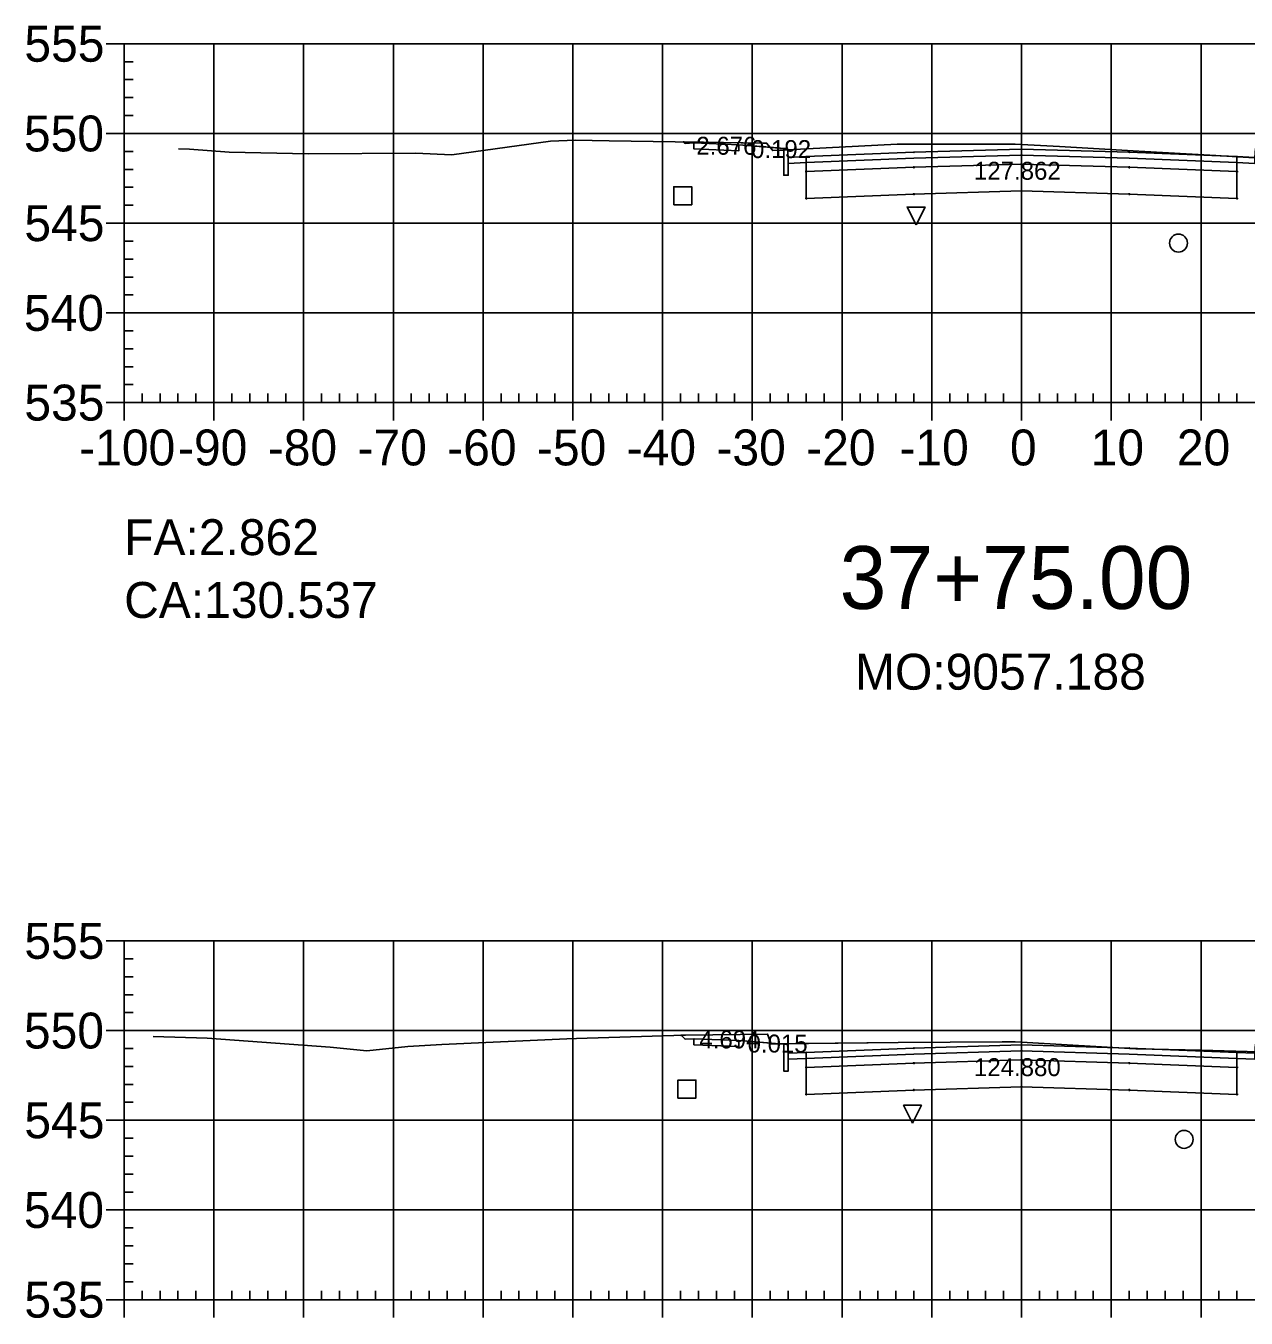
# Model space of a CAD drawing. Extents: x 704834 to 709892, y 372981 to 377533.
# Drawn here: x 707400.9 to 707536.9, y 373340.8 to 373484.8 of the extents above; entities that cross this region are included whole.
import ezdxf

# ---------------------------------------------------------------- set-up
doc = ezdxf.new("R2010")
doc.units = 0
for name, color, linetype in [('1', 7, 'Continuous'), ('10', 7, 'Continuous'), ('13', 7, 'Continuous'), ('14', 7, 'Continuous'), ('57', 7, 'Continuous'), ('59', 7, 'Continuous'), ('Default_Xsect', 7, 'Continuous'), ('Existing', 7, 'Continuous')]:
    doc.layers.add(name, color=color, linetype=linetype)

msp = doc.modelspace()

# ---------------------------------------------------------------- linework, layer by layer
for points in [[(707474.37, 373471.72), (707474.22, 373471.87)], [(707475.37, 373471.76), (707474.37, 373471.72)], [(707485.37, 373471.16), (707480.37, 373471.56)], [(707474.37, 373371.86), (707473.94, 373372.29)], [(707475.37, 373371.9), (707474.37, 373371.86)], [(707485.37, 373371.3), (707480.37, 373371.7)]]:
    msp.add_lwpolyline(points)
for points in [[(707480.37, 373471.56), (707475.37, 373471.76), (707475.37, 373471.09), (707480.37, 373470.89)], [(707485.87, 373470.16), (707485.79, 373471.16), (707485.37, 373471.16), (707485.37, 373468.16), (707485.87, 373468.16)], [(707487.87, 373470.24), (707485.87, 373470.16), (707485.87, 373469.49), (707487.87, 373469.57)], [(707511.87, 373470.41), (707523.87, 373470.05), (707535.87, 373469.57), (707535.87, 373470.24), (707523.87, 373470.72), (707511.87, 373471.08), (707499.87, 373470.72), (707487.87, 373470.24), (707487.87, 373469.57), (707499.87, 373470.05)], [(707511.87, 373469.41), (707523.87, 373469.05), (707535.87, 373468.57), (707535.87, 373469.57), (707523.87, 373470.05), (707511.87, 373470.41), (707499.87, 373470.05), (707487.87, 373469.57), (707487.87, 373468.57), (707499.87, 373469.05)], [(707511.82, 373470.36), (707511.92, 373470.36), (707511.92, 373470.46), (707511.82, 373470.46)], [(707535.87, 373469.57), (707537.87, 373469.49), (707537.87, 373470.16), (707535.87, 373470.24)], [(707511.87, 373466.41), (707523.87, 373466.05), (707535.87, 373465.57), (707535.87, 373468.57), (707523.87, 373469.05), (707511.87, 373469.41), (707499.87, 373469.05), (707487.87, 373468.57), (707487.87, 373465.57), (707499.87, 373466.05)], [(707499.82, 373469), (707499.92, 373469), (707499.92, 373469.1), (707499.82, 373469.1)], [(707511.82, 373469.36), (707511.92, 373469.36), (707511.92, 373469.46), (707511.82, 373469.46)], [(707523.82, 373469), (707523.92, 373469), (707523.92, 373469.1), (707523.82, 373469.1)], [(707487.82, 373468.52), (707487.92, 373468.52), (707487.92, 373468.62), (707487.82, 373468.62)], [(707535.82, 373468.52), (707535.92, 373468.52), (707535.92, 373468.62), (707535.82, 373468.62)], [(707499.82, 373466), (707499.92, 373466), (707499.92, 373466.1), (707499.82, 373466.1)], [(707511.82, 373466.36), (707511.92, 373466.36), (707511.92, 373466.46), (707511.82, 373466.46)], [(707523.82, 373466), (707523.92, 373466), (707523.92, 373466.1), (707523.82, 373466.1)], [(707487.82, 373465.52), (707487.92, 373465.52), (707487.92, 373465.62), (707487.82, 373465.62)], [(707535.82, 373465.52), (707535.92, 373465.52), (707535.92, 373465.62), (707535.82, 373465.62)], [(707480.37, 373371.7), (707475.37, 373371.9), (707475.37, 373371.23), (707480.37, 373371.03)], [(707485.87, 373370.3), (707485.79, 373371.3), (707485.37, 373371.3), (707485.37, 373368.3), (707485.87, 373368.3)], [(707511.87, 373370.55), (707523.87, 373370.19), (707535.87, 373369.71), (707535.87, 373370.38), (707523.87, 373370.86), (707511.87, 373371.22), (707499.87, 373370.86), (707487.87, 373370.38), (707487.87, 373369.71), (707499.87, 373370.19)], [(707487.87, 373370.38), (707485.87, 373370.3), (707485.87, 373369.63), (707487.87, 373369.71)], [(707511.87, 373369.55), (707523.87, 373369.19), (707535.87, 373368.71), (707535.87, 373369.71), (707523.87, 373370.19), (707511.87, 373370.55), (707499.87, 373370.19), (707487.87, 373369.71), (707487.87, 373368.71), (707499.87, 373369.19)], [(707511.87, 373366.55), (707523.87, 373366.19), (707535.87, 373365.71), (707535.87, 373368.71), (707523.87, 373369.19), (707511.87, 373369.55), (707499.87, 373369.19), (707487.87, 373368.71), (707487.87, 373365.71), (707499.87, 373366.19)], [(707499.82, 373369.14), (707499.92, 373369.14), (707499.92, 373369.24), (707499.82, 373369.24)], [(707511.82, 373370.5), (707511.92, 373370.5), (707511.92, 373370.6), (707511.82, 373370.6)], [(707511.82, 373369.5), (707511.92, 373369.5), (707511.92, 373369.6), (707511.82, 373369.6)], [(707523.82, 373369.14), (707523.92, 373369.14), (707523.92, 373369.24), (707523.82, 373369.24)], [(707535.87, 373369.71), (707537.87, 373369.63), (707537.87, 373370.3), (707535.87, 373370.38)], [(707487.82, 373368.66), (707487.92, 373368.66), (707487.92, 373368.76), (707487.82, 373368.76)], [(707535.82, 373368.66), (707535.92, 373368.66), (707535.92, 373368.76), (707535.82, 373368.76)], [(707511.82, 373366.5), (707511.92, 373366.5), (707511.92, 373366.6), (707511.82, 373366.6)], [(707487.82, 373365.66), (707487.92, 373365.66), (707487.92, 373365.76), (707487.82, 373365.76)], [(707499.82, 373366.14), (707499.92, 373366.14), (707499.92, 373366.24), (707499.82, 373366.24)], [(707523.82, 373366.14), (707523.92, 373366.14), (707523.92, 373366.24), (707523.82, 373366.24)], [(707535.82, 373365.66), (707535.92, 373365.66), (707535.92, 373365.76), (707535.82, 373365.76)]]:
    msp.add_lwpolyline(points, close=True)
at = {"layer": '1'}
for points in [[(707474.22, 373471.87), (707483.09, 373471.74), (707483.46, 373471.75), (707483.85, 373471.28), (707480.37, 373471.56), (707480.37, 373470.89), (707475.37, 373471.09), (707475.37, 373471.76), (707474.37, 373471.72)], [(707483.85, 373471.28), (707484.12, 373470.96), (707484.14, 373470.91), (707485.37, 373470.96), (707485.37, 373471.16)], [(707500.12, 373462.62), (707499.12, 373464.62), (707501.12, 373464.62)], [(707473.94, 373372.29), (707474.25, 373372.3), (707474.3, 373372.3), (707474.44, 373372.3), (707483.57, 373372.42), (707483.57, 373372.42), (707483.94, 373371.42), (707480.37, 373371.7), (707480.37, 373371.03), (707475.37, 373371.23), (707475.37, 373371.9), (707474.37, 373371.86)], [(707483.94, 373371.42), (707483.97, 373371.34), (707484.1, 373371.34), (707484.77, 373371.35)], [(707499.72, 373362.49), (707498.72, 373364.49), (707500.72, 373364.49)]]:
    msp.add_lwpolyline(points, close=True, dxfattribs=at)
for points in [[(707537.87, 373469.49), (707535.87, 373469.57), (707535.87, 373468.57), (707535.87, 373465.57), (707523.87, 373466.05), (707511.87, 373466.41), (707499.87, 373466.05), (707487.87, 373465.57), (707487.87, 373468.57), (707487.87, 373469.57), (707485.87, 373469.49), (707485.87, 373468.16), (707485.37, 373468.16), (707485.37, 373470.96), (707485.78, 373470.98), (707498.01, 373471.61), (707504.09, 373471.63), (707511.17, 373471.64), (707516.1, 373471.35), (707524.93, 373470.83), (707533.53, 373470.38), (707537.79, 373470.09)], [(707537.87, 373369.63), (707535.87, 373369.71), (707535.87, 373368.71), (707535.87, 373365.71), (707523.87, 373366.19), (707511.87, 373366.55), (707499.87, 373366.19), (707487.87, 373365.71), (707487.87, 373368.71), (707487.87, 373369.71), (707485.87, 373369.63), (707485.87, 373368.3), (707485.37, 373368.3), (707485.37, 373371.3), (707484.77, 373371.35), (707498.12, 373371.48), (707509.71, 373371.55), (707511.16, 373371.57), (707512.49, 373371.49), (707524.61, 373370.79), (707531.94, 373370.65), (707538.26, 373370.46)]]:
    msp.add_lwpolyline(points, dxfattribs=at)
at = {"layer": '10'}
for points in [[(707473.12, 373464.88), (707475.12, 373464.88), (707475.12, 373466.88), (707473.12, 373466.88)], [(707473.58, 373365.3), (707475.58, 373365.3), (707475.58, 373367.3), (707473.58, 373367.3)]]:
    msp.add_lwpolyline(points, close=True, dxfattribs=at)
at = {"layer": '13'}
for centre in [(707529.36, 373460.6), (707529.99, 373360.69)]:
    msp.add_circle(centre, 1, dxfattribs=at)
at = {"layer": '14'}
for points in [[(707474.22, 373471.87), (707474.22, 373471.92), (707474.22, 373471.87), (707474.17, 373471.87), (707474.22, 373471.87), (707474.22, 373471.82), (707474.22, 373471.87), (707474.27, 373471.87)], [(707487.87, 373470.24), (707487.87, 373470.29), (707487.87, 373470.24), (707487.82, 373470.24), (707487.87, 373470.24), (707487.87, 373470.19), (707487.87, 373470.24), (707487.92, 373470.24)], [(707499.87, 373470.72), (707499.87, 373470.77), (707499.87, 373470.72), (707499.82, 373470.72), (707499.87, 373470.72), (707499.87, 373470.67), (707499.87, 373470.72), (707499.92, 373470.72)], [(707511.87, 373471.08), (707511.87, 373471.13), (707511.87, 373471.08), (707511.82, 373471.08), (707511.87, 373471.08), (707511.87, 373471.03), (707511.87, 373471.08), (707511.92, 373471.08)], [(707523.87, 373470.72), (707523.87, 373470.77), (707523.87, 373470.72), (707523.82, 373470.72), (707523.87, 373470.72), (707523.87, 373470.67), (707523.87, 373470.72), (707523.92, 373470.72)], [(707535.87, 373470.24), (707535.87, 373470.29), (707535.87, 373470.24), (707535.82, 373470.24), (707535.87, 373470.24), (707535.87, 373470.19), (707535.87, 373470.24), (707535.92, 373470.24)], [(707473.94, 373372.29), (707473.94, 373372.34), (707473.94, 373372.29), (707473.89, 373372.29), (707473.94, 373372.29), (707473.94, 373372.24), (707473.94, 373372.29), (707473.99, 373372.29)], [(707499.87, 373370.86), (707499.87, 373370.91), (707499.87, 373370.86), (707499.82, 373370.86), (707499.87, 373370.86), (707499.87, 373370.81), (707499.87, 373370.86), (707499.92, 373370.86)], [(707511.87, 373371.22), (707511.87, 373371.27), (707511.87, 373371.22), (707511.82, 373371.22), (707511.87, 373371.22), (707511.87, 373371.17), (707511.87, 373371.22), (707511.92, 373371.22)], [(707523.87, 373370.86), (707523.87, 373370.91), (707523.87, 373370.86), (707523.82, 373370.86), (707523.87, 373370.86), (707523.87, 373370.81), (707523.87, 373370.86), (707523.92, 373370.86)], [(707487.87, 373370.38), (707487.87, 373370.43), (707487.87, 373370.38), (707487.82, 373370.38), (707487.87, 373370.38), (707487.87, 373370.33), (707487.87, 373370.38), (707487.92, 373370.38)], [(707535.87, 373370.38), (707535.87, 373370.43), (707535.87, 373370.38), (707535.82, 373370.38), (707535.87, 373370.38), (707535.87, 373370.33), (707535.87, 373370.38), (707535.92, 373370.38)]]:
    msp.add_lwpolyline(points, dxfattribs=at)
at = {"layer": '57'}
for p, q in [((707409.87, 373482.82), (707411.87, 373482.82)), ((707411.87, 373482.82), (707611.87, 373482.82)), ((707411.87, 373442.82), (707411.87, 373482.82)), ((707411.87, 373442.82), (707411.87, 373482.82)), ((707421.87, 373442.82), (707421.87, 373482.82)), ((707431.87, 373442.82), (707431.87, 373482.82)), ((707441.87, 373442.82), (707441.87, 373482.82)), ((707451.87, 373442.82), (707451.87, 373482.82)), ((707461.87, 373442.82), (707461.87, 373482.82)), ((707471.87, 373442.82), (707471.87, 373482.82)), ((707481.87, 373442.82), (707481.87, 373482.82)), ((707491.87, 373442.82), (707491.87, 373482.82)), ((707501.87, 373442.82), (707501.87, 373482.82)), ((707511.87, 373442.82), (707511.87, 373482.82)), ((707521.87, 373442.82), (707521.87, 373482.82)), ((707531.87, 373442.82), (707531.87, 373482.82)), ((707411.87, 373480.82), (707412.87, 373480.82)), ((707411.87, 373478.82), (707412.87, 373478.82)), ((707411.87, 373476.82), (707412.87, 373476.82)), ((707411.87, 373474.82), (707412.87, 373474.82)), ((707409.87, 373472.82), (707411.87, 373472.82)), ((707411.87, 373472.82), (707611.87, 373472.82)), ((707411.87, 373470.82), (707412.87, 373470.82)), ((707411.87, 373468.82), (707412.87, 373468.82)), ((707411.87, 373466.82), (707412.87, 373466.82)), ((707411.87, 373464.82), (707412.87, 373464.82)), ((707409.87, 373462.82), (707411.87, 373462.82)), ((707411.87, 373462.82), (707611.87, 373462.82)), ((707411.87, 373460.82), (707412.87, 373460.82)), ((707411.87, 373458.82), (707412.87, 373458.82)), ((707411.87, 373456.82), (707412.87, 373456.82)), ((707411.87, 373454.82), (707412.87, 373454.82)), ((707409.87, 373452.82), (707411.87, 373452.82)), ((707411.87, 373452.82), (707611.87, 373452.82)), ((707411.87, 373450.82), (707412.87, 373450.82)), ((707411.87, 373448.82), (707412.87, 373448.82)), ((707411.87, 373446.82), (707412.87, 373446.82)), ((707411.87, 373444.82), (707412.87, 373444.82)), ((707409.87, 373442.82), (707411.87, 373442.82)), ((707411.87, 373442.82), (707611.87, 373442.82)), ((707411.87, 373442.82), (707611.87, 373442.82)), ((707411.87, 373440.82), (707411.87, 373442.82)), ((707413.87, 373442.82), (707413.87, 373443.82)), ((707415.87, 373442.82), (707415.87, 373443.82)), ((707417.87, 373442.82), (707417.87, 373443.82)), ((707419.87, 373442.82), (707419.87, 373443.82)), ((707421.87, 373440.82), (707421.87, 373442.82)), ((707423.87, 373442.82), (707423.87, 373443.82)), ((707425.87, 373442.82), (707425.87, 373443.82)), ((707427.87, 373442.82), (707427.87, 373443.82)), ((707429.87, 373442.82), (707429.87, 373443.82)), ((707431.87, 373440.82), (707431.87, 373442.82)), ((707433.87, 373442.82), (707433.87, 373443.82)), ((707435.87, 373442.82), (707435.87, 373443.82)), ((707437.87, 373442.82), (707437.87, 373443.82)), ((707439.87, 373442.82), (707439.87, 373443.82)), ((707441.87, 373440.82), (707441.87, 373442.82)), ((707443.87, 373442.82), (707443.87, 373443.82)), ((707445.87, 373442.82), (707445.87, 373443.82)), ((707447.87, 373442.82), (707447.87, 373443.82)), ((707449.87, 373442.82), (707449.87, 373443.82)), ((707451.87, 373440.82), (707451.87, 373442.82)), ((707453.87, 373442.82), (707453.87, 373443.82)), ((707455.87, 373442.82), (707455.87, 373443.82)), ((707457.87, 373442.82), (707457.87, 373443.82)), ((707459.87, 373442.82), (707459.87, 373443.82)), ((707461.87, 373440.82), (707461.87, 373442.82)), ((707463.87, 373442.82), (707463.87, 373443.82)), ((707465.87, 373442.82), (707465.87, 373443.82)), ((707467.87, 373442.82), (707467.87, 373443.82)), ((707469.87, 373442.82), (707469.87, 373443.82)), ((707471.87, 373440.82), (707471.87, 373442.82)), ((707473.87, 373442.82), (707473.87, 373443.82)), ((707475.87, 373442.82), (707475.87, 373443.82)), ((707477.87, 373442.82), (707477.87, 373443.82)), ((707479.87, 373442.82), (707479.87, 373443.82)), ((707481.87, 373440.82), (707481.87, 373442.82)), ((707483.87, 373442.82), (707483.87, 373443.82)), ((707485.87, 373442.82), (707485.87, 373443.82)), ((707487.87, 373442.82), (707487.87, 373443.82)), ((707489.87, 373442.82), (707489.87, 373443.82)), ((707491.87, 373440.82), (707491.87, 373442.82)), ((707493.87, 373442.82), (707493.87, 373443.82)), ((707495.87, 373442.82), (707495.87, 373443.82)), ((707497.87, 373442.82), (707497.87, 373443.82)), ((707499.87, 373442.82), (707499.87, 373443.82)), ((707501.87, 373440.82), (707501.87, 373442.82)), ((707503.87, 373442.82), (707503.87, 373443.82)), ((707505.87, 373442.82), (707505.87, 373443.82)), ((707507.87, 373442.82), (707507.87, 373443.82)), ((707509.87, 373442.82), (707509.87, 373443.82)), ((707511.87, 373440.82), (707511.87, 373442.82)), ((707513.87, 373442.82), (707513.87, 373443.82)), ((707515.87, 373442.82), (707515.87, 373443.82)), ((707517.87, 373442.82), (707517.87, 373443.82)), ((707519.87, 373442.82), (707519.87, 373443.82)), ((707521.87, 373440.82), (707521.87, 373442.82)), ((707523.87, 373442.82), (707523.87, 373443.82)), ((707525.87, 373442.82), (707525.87, 373443.82)), ((707527.87, 373442.82), (707527.87, 373443.82)), ((707529.87, 373442.82), (707529.87, 373443.82)), ((707531.87, 373440.82), (707531.87, 373442.82)), ((707533.87, 373442.82), (707533.87, 373443.82)), ((707535.87, 373442.82), (707535.87, 373443.82)), ((707409.87, 373382.82), (707411.87, 373382.82)), ((707411.87, 373382.82), (707611.87, 373382.82)), ((707411.87, 373342.82), (707411.87, 373382.82)), ((707411.87, 373342.82), (707411.87, 373382.82)), ((707421.87, 373342.82), (707421.87, 373382.82)), ((707431.87, 373342.82), (707431.87, 373382.82)), ((707441.87, 373342.82), (707441.87, 373382.82)), ((707451.87, 373342.82), (707451.87, 373382.82)), ((707461.87, 373342.82), (707461.87, 373382.82)), ((707471.87, 373342.82), (707471.87, 373382.82)), ((707481.87, 373342.82), (707481.87, 373382.82)), ((707491.87, 373342.82), (707491.87, 373382.82)), ((707501.87, 373342.82), (707501.87, 373382.82)), ((707511.87, 373342.82), (707511.87, 373382.82)), ((707521.87, 373342.82), (707521.87, 373382.82)), ((707531.87, 373342.82), (707531.87, 373382.82)), ((707411.87, 373380.82), (707412.87, 373380.82)), ((707411.87, 373378.82), (707412.87, 373378.82)), ((707411.87, 373376.82), (707412.87, 373376.82)), ((707411.87, 373374.82), (707412.87, 373374.82)), ((707409.87, 373372.82), (707411.87, 373372.82)), ((707411.87, 373372.82), (707611.87, 373372.82)), ((707411.87, 373370.82), (707412.87, 373370.82)), ((707411.87, 373368.82), (707412.87, 373368.82)), ((707411.87, 373366.82), (707412.87, 373366.82)), ((707411.87, 373364.82), (707412.87, 373364.82)), ((707409.87, 373362.82), (707411.87, 373362.82)), ((707411.87, 373362.82), (707611.87, 373362.82)), ((707411.87, 373360.82), (707412.87, 373360.82)), ((707411.87, 373358.82), (707412.87, 373358.82)), ((707411.87, 373356.82), (707412.87, 373356.82)), ((707411.87, 373354.82), (707412.87, 373354.82)), ((707409.87, 373352.82), (707411.87, 373352.82)), ((707411.87, 373352.82), (707611.87, 373352.82)), ((707411.87, 373350.82), (707412.87, 373350.82)), ((707411.87, 373348.82), (707412.87, 373348.82)), ((707411.87, 373346.82), (707412.87, 373346.82)), ((707411.87, 373344.82), (707412.87, 373344.82)), ((707413.87, 373342.82), (707413.87, 373343.82)), ((707415.87, 373342.82), (707415.87, 373343.82)), ((707417.87, 373342.82), (707417.87, 373343.82)), ((707419.87, 373342.82), (707419.87, 373343.82)), ((707423.87, 373342.82), (707423.87, 373343.82)), ((707425.87, 373342.82), (707425.87, 373343.82)), ((707427.87, 373342.82), (707427.87, 373343.82)), ((707429.87, 373342.82), (707429.87, 373343.82)), ((707433.87, 373342.82), (707433.87, 373343.82)), ((707435.87, 373342.82), (707435.87, 373343.82)), ((707437.87, 373342.82), (707437.87, 373343.82)), ((707439.87, 373342.82), (707439.87, 373343.82)), ((707443.87, 373342.82), (707443.87, 373343.82)), ((707445.87, 373342.82), (707445.87, 373343.82)), ((707447.87, 373342.82), (707447.87, 373343.82)), ((707449.87, 373342.82), (707449.87, 373343.82)), ((707453.87, 373342.82), (707453.87, 373343.82)), ((707455.87, 373342.82), (707455.87, 373343.82)), ((707457.87, 373342.82), (707457.87, 373343.82)), ((707459.87, 373342.82), (707459.87, 373343.82)), ((707463.87, 373342.82), (707463.87, 373343.82)), ((707465.87, 373342.82), (707465.87, 373343.82)), ((707467.87, 373342.82), (707467.87, 373343.82)), ((707469.87, 373342.82), (707469.87, 373343.82)), ((707473.87, 373342.82), (707473.87, 373343.82)), ((707475.87, 373342.82), (707475.87, 373343.82)), ((707477.87, 373342.82), (707477.87, 373343.82)), ((707479.87, 373342.82), (707479.87, 373343.82)), ((707483.87, 373342.82), (707483.87, 373343.82)), ((707485.87, 373342.82), (707485.87, 373343.82)), ((707487.87, 373342.82), (707487.87, 373343.82)), ((707489.87, 373342.82), (707489.87, 373343.82)), ((707493.87, 373342.82), (707493.87, 373343.82)), ((707495.87, 373342.82), (707495.87, 373343.82)), ((707497.87, 373342.82), (707497.87, 373343.82)), ((707499.87, 373342.82), (707499.87, 373343.82)), ((707503.87, 373342.82), (707503.87, 373343.82)), ((707505.87, 373342.82), (707505.87, 373343.82)), ((707507.87, 373342.82), (707507.87, 373343.82)), ((707509.87, 373342.82), (707509.87, 373343.82)), ((707513.87, 373342.82), (707513.87, 373343.82)), ((707515.87, 373342.82), (707515.87, 373343.82)), ((707517.87, 373342.82), (707517.87, 373343.82)), ((707519.87, 373342.82), (707519.87, 373343.82)), ((707523.87, 373342.82), (707523.87, 373343.82)), ((707525.87, 373342.82), (707525.87, 373343.82)), ((707527.87, 373342.82), (707527.87, 373343.82)), ((707529.87, 373342.82), (707529.87, 373343.82)), ((707533.87, 373342.82), (707533.87, 373343.82)), ((707535.87, 373342.82), (707535.87, 373343.82)), ((707409.87, 373342.82), (707411.87, 373342.82)), ((707411.87, 373342.82), (707611.87, 373342.82)), ((707411.87, 373342.82), (707611.87, 373342.82)), ((707411.87, 373340.82), (707411.87, 373342.82)), ((707421.87, 373340.82), (707421.87, 373342.82)), ((707431.87, 373340.82), (707431.87, 373342.82)), ((707441.87, 373340.82), (707441.87, 373342.82)), ((707451.87, 373340.82), (707451.87, 373342.82)), ((707461.87, 373340.82), (707461.87, 373342.82)), ((707471.87, 373340.82), (707471.87, 373342.82)), ((707481.87, 373340.82), (707481.87, 373342.82)), ((707491.87, 373340.82), (707491.87, 373342.82)), ((707501.87, 373340.82), (707501.87, 373342.82)), ((707511.87, 373340.82), (707511.87, 373342.82)), ((707521.87, 373340.82), (707521.87, 373342.82)), ((707531.87, 373340.82), (707531.87, 373342.82))]:
    msp.add_line(p, q, dxfattribs=at)
at = {"layer": 'Default_Xsect'}
for points in [[(707474.22, 373471.87), (707474.37, 373471.72), (707475.37, 373471.76), (707480.37, 373471.56), (707485.37, 373471.16), (707485.79, 373471.16), (707485.87, 373470.16), (707487.87, 373470.24), (707499.87, 373470.72), (707511.87, 373471.08), (707523.87, 373470.72), (707535.87, 373470.24), (707537.87, 373470.16), (707537.96, 373471.16), (707538.37, 373471.16), (707543.37, 373471.56), (707548.37, 373471.76), (707549.37, 373471.72), (707550.53, 373470.57)], [(707473.94, 373372.29), (707474.37, 373371.86), (707475.37, 373371.9), (707480.37, 373371.7), (707485.37, 373371.3), (707485.79, 373371.3), (707485.87, 373370.3), (707487.87, 373370.38), (707499.87, 373370.86), (707511.87, 373371.22), (707523.87, 373370.86), (707535.87, 373370.38), (707537.87, 373370.3), (707537.96, 373371.3), (707538.37, 373371.3), (707543.37, 373371.7), (707548.37, 373371.9), (707549.37, 373371.86), (707550.99, 373370.25)]]:
    msp.add_lwpolyline(points, dxfattribs=at)
at = {"layer": 'Existing'}
for points in [[(707417.91, 373471.11), (707419.16, 373471.07), (707423.56, 373470.75), (707432.43, 373470.56), (707444.35, 373470.63), (707448.37, 373470.45), (707459.37, 373471.95), (707462.18, 373472.09), (707464.01, 373472.04), (707465.9, 373472), (707483.09, 373471.74), (707483.46, 373471.75), (707484.12, 373470.96), (707484.14, 373470.91), (707485.78, 373470.98), (707498.01, 373471.61), (707504.09, 373471.63), (707511.17, 373471.64), (707516.1, 373471.35), (707524.93, 373470.83), (707533.53, 373470.38), (707537.79, 373470.09)], [(707415.12, 373372.16), (707421.13, 373371.97), (707434.81, 373370.98), (707438.91, 373370.57), (707443.48, 373371.03), (707447.28, 373371.27), (707461.2, 373371.89), (707462.27, 373371.92), (707473.13, 373372.27), (707474.25, 373372.3), (707474.3, 373372.3), (707474.44, 373372.3), (707483.57, 373372.42), (707483.57, 373372.42), (707483.97, 373371.34), (707484.1, 373371.34), (707498.12, 373371.48), (707509.71, 373371.55), (707511.16, 373371.57), (707512.49, 373371.49), (707524.61, 373370.79), (707531.94, 373370.65), (707538.26, 373370.46)]]:
    msp.add_lwpolyline(points, dxfattribs=at)

# ---------------------------------------------------------------- texts
msp.add_text('CA:130.537', height=4).set_placement((707411.87, 373418.82))
at = {"layer": '1'}
msp.add_text('37+75.00', height=7, dxfattribs=at).set_placement((707491.6, 373419.82))
at = {"layer": '14'}
for p in [(707475.34, 373471.71), (707475.34, 373471.04), (707480.34, 373470.84), (707475.34, 373371.85), (707475.34, 373371.18), (707480.34, 373370.98)]:
    msp.add_text('+', height=0.1, dxfattribs=at).set_placement(p)
at = {"layer": '57'}
for s, p in [('555', (707400.75, 373480.82)), ('550', (707400.7, 373470.82)), ('545', (707400.75, 373460.82)), ('540', (707400.7, 373450.82)), ('535', (707400.75, 373440.82)), ('-100', (707406.86, 373435.82)), ('-90', (707417.87, 373435.82)), ('-80', (707427.87, 373435.82)), ('-70', (707437.87, 373435.82)), ('-60', (707447.87, 373435.82)), ('-50', (707457.87, 373435.82)), ('-40', (707467.87, 373435.82)), ('-30', (707477.87, 373435.82)), ('-20', (707487.87, 373435.82)), ('-10', (707498.26, 373435.82)), ('0', (707510.58, 373435.82)), ('10', (707519.57, 373435.82)), ('20', (707529.18, 373435.82)), ('555', (707400.75, 373380.82)), ('550', (707400.7, 373370.82)), ('545', (707400.75, 373360.82)), ('540', (707400.7, 373350.82)), ('535', (707400.75, 373340.82))]:
    msp.add_text(s, height=4, dxfattribs=at).set_placement(p)
at = {"layer": '59'}
for s, height, p in [('2.676', 2, (707475.63, 373470.45)), ('0.192', 2, (707481.73, 373470.08)), ('127.862', 2, (707506.57, 373467.66)), ('FA:2.862', 4, (707411.87, 373425.82)), ('MO:9057.188', 4, (707493.31, 373410.82)), ('4.694', 2, (707475.97, 373370.83)), ('0.015', 2, (707481.34, 373370.37)), ('124.880', 2, (707506.57, 373367.74))]:
    msp.add_text(s, height=height, dxfattribs=at).set_placement(p)

doc.saveas('drawing.dxf')
